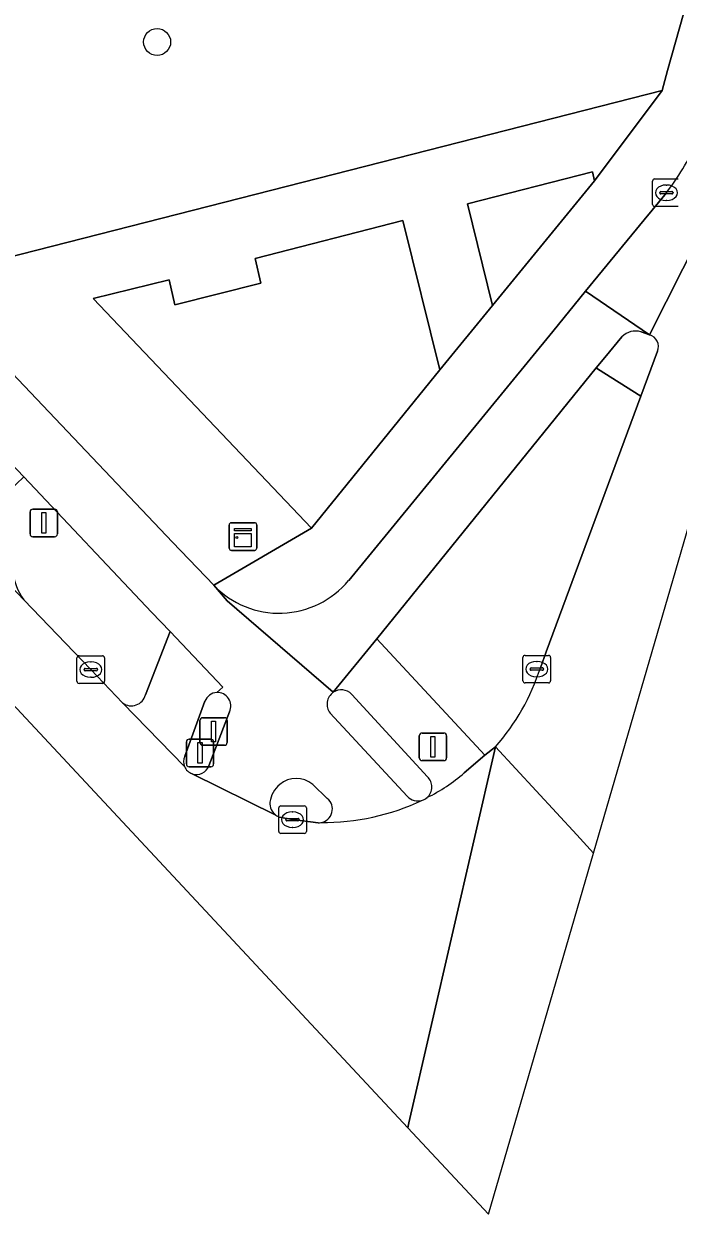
# Model space of a CAD drawing. Extents: x 162523 to 163266, y 381230 to 382050.
# Drawn here: x 163129.77 to 163153.49, y 381229.6 to 381272.8 of the extents above; entities that cross this region are included whole.
import ezdxf

# ---------------------------------------------------------------- set-up
doc = ezdxf.new("R2010")
doc.units = 0
for name, color, linetype in [('IMGEO_Berm_groen', 7, 'Continuous'), ('IMGEO_Boom', 7, 'Continuous'), ('IMGEO_Drukknoppaal', 7, 'Continuous'), ('IMGEO_Erf', 7, 'Continuous'), ('IMGEO_Fietspad_gesloten', 7, 'Continuous'), ('IMGEO_Groenvoorziening', 7, 'Continuous'), ('IMGEO_Kast', 7, 'Continuous'), ('IMGEO_Kolk', 7, 'Continuous'), ('IMGEO_Lichtmast', 7, 'Continuous'), ('IMGEO_Parkeervlak_open', 7, 'Continuous'), ('IMGEO_Portaal', 7, 'Continuous'), ('IMGEO_Rijbaan_lokaal_gesloten', 7, 'Continuous'), ('IMGEO_Verkeerseiland_gesloten', 7, 'Continuous'), ('IMGEO_Verkeerseiland_groen', 7, 'Continuous'), ('IMGEO_Verkeerseiland_open', 7, 'Continuous'), ('IMGEO_Verkeersregelinstallatiepaal', 7, 'Continuous'), ('IMGEO_Voetpad_open', 7, 'Continuous')]:
    doc.layers.add(name, color=color, linetype=linetype)

msp = doc.modelspace()

# ---------------------------------------------------------------- linework, layer by layer
at = {"layer": 'IMGEO_Berm_groen'}
for points in [[(163134.407, 381251.449), (163129.771, 381256.351), (163129.217, 381255.823), (163129.305, 381255.731)], [(163129.773, 381251.897), (163132.2, 381249.361), (163133.355, 381248.15)], [(163134.185, 381248.445), (163135.073, 381250.745), (163134.407, 381251.449)]]:
    msp.add_lwpolyline(points, dxfattribs=at)
for centre, radius, start, end in [((163131.211, 381253.024), 1.827, 181.1105, 218.104), ((163133.671, 381248.575), 0.53, 233.3407, 345.7919)]:
    msp.add_arc(centre, radius, start, end, dxfattribs=at)
at = {"layer": 'IMGEO_Boom'}
msp.add_circle((163134.605, 381272.137), 0.489, dxfattribs=at)
at = {"layer": 'IMGEO_Drukknoppaal'}
for p, q in [((163136.155, 381246.712), (163136.155, 381247.512)), ((163136.155, 381247.512), (163136.155, 381246.712)), ((163136.255, 381247.612), (163137.045, 381247.612)), ((163137.045, 381247.612), (163136.255, 381247.612)), ((163137.145, 381247.512), (163137.145, 381246.712)), ((163137.145, 381246.712), (163137.145, 381247.512)), ((163137.045, 381246.612), (163136.255, 381246.612)), ((163136.255, 381246.612), (163137.045, 381246.612))]:
    msp.add_line(p, q, dxfattribs=at)
msp.add_lwpolyline([(163136.575, 381247.487), (163136.725, 381247.487), (163136.725, 381246.737), (163136.575, 381246.737), (163136.575, 381247.487)], dxfattribs=at)
for centre, start, end in [((163136.255, 381247.512), 90, 180), ((163136.255, 381247.512), 90, 180), ((163137.045, 381247.512), 0, 90), ((163137.045, 381247.512), 360, 90), ((163136.255, 381246.712), 180, 270), ((163136.255, 381246.712), 180, 270), ((163137.045, 381246.712), 270, 0), ((163137.045, 381246.712), 270, 0)]:
    msp.add_arc(centre, 0.1, start, end, dxfattribs=at)
at = {"layer": 'IMGEO_Erf'}
msp.add_lwpolyline([(163089.036, 381305.65), (163100.121, 381293.889), (163100.168, 381293.933), (163100.793, 381293.273), (163100.872, 381293.349), (163128.532, 381264.15), (163152.909, 381270.379), (163153.113, 381271.101), (163166.53, 381318.72)], dxfattribs=at)
at = {"layer": 'IMGEO_Fietspad_gesloten'}
for points in [[(163153.068, 381266.665), (163152.267, 381265.686), (163150.14, 381263.088), (163152.456, 381261.506), (163154.875, 381266.297), (163156.947, 381271.696), (163158.8, 381277.397), (163162.539, 381288.498), (163162.653, 381288.836), (163165.562, 381297.502), (163168.783, 381309.023), (163173.669, 381326.303), (163177.748, 381340.702), (163180.234, 381349.548), (163186.222, 381370.751)], [(163140.991, 381248.536), (163137.14, 381251.856), (163136.659, 381252.418), (163135.158, 381253.984), (163082.544, 381309.501), (163071.49, 381321.218)], [(163069.687, 381319.707), (163069.769, 381319.62), (163076.898, 381312.067), (163081.69, 381306.989), (163086.482, 381301.942), (163093.518, 381294.532), (163129.771, 381256.351), (163134.407, 381251.449), (163135.073, 381250.745), (163136.985, 381248.724), (163136.766, 381248.527)], [(163152.147, 381261.621), (163152.456, 381261.506), (163150.14, 381263.088), (163148.949, 381261.634), (163141.549, 381252.596)], [(163150.527, 381260.309), (163150.832, 381260.685), (163151.457, 381261.437)], [(163136.659, 381252.418), (163137.14, 381251.856), (163140.991, 381248.536), (163142.565, 381250.479), (163150.527, 381260.309)], [(163137.227, 381247.832), (163136.476, 381245.871)], [(163143.672, 381244.765), (163140.878, 381247.782)], [(163135.877, 381245.578), (163138.912, 381244.077)], [(163140.246, 381245.192), (163140.774, 381244.685)]]:
    msp.add_lwpolyline(points, dxfattribs=at)
for centre, radius, start, end in [((163145.404, 381272.545), 9.66, 322.5065, 334.966), ((163151.954, 381260.958), 0.69, 73.7847, 136.0781), ((163139.025, 381254.674), 3.269, 223.638, 320.5313), ((163136.79, 381248.043), 0.485, 334.2709, 92.8425), ((163141.286, 381248.106), 0.521, 124.4693, 218.4841), ((163136.032, 381246.019), 0.468, 250.5807, 341.5503), ((163139.694, 381244.415), 1.009, 129.6308, 172.5164), ((163139.648, 381244.473), 0.935, 50.255, 129.745), ((163144.054, 381245.101), 0.509, 221.3565, 289.3), ((163139.216, 381244.505), 0.525, 175.5005, 234.5601), ((163140.465, 381244.298), 0.495, 278.6074, 51.3589), ((163140.602, 381252.28), 8.472, 269.5717, 295.2948)]:
    msp.add_arc(centre, radius, start, end, dxfattribs=at)
at = {"layer": 'IMGEO_Groenvoorziening'}
for points in [[(163146.767, 381262.569), (163150.462, 381267.098), (163150.387, 381267.426), (163145.856, 381266.266)], [(163132.287, 381262.827), (163140.204, 381254.49), (163144.855, 381260.242), (163143.515, 381265.657), (163138.162, 381264.275), (163138.36, 381263.382), (163135.25, 381262.6), (163135.037, 381263.503)]]:
    msp.add_lwpolyline(points, close=True, dxfattribs=at)
at = {"layer": 'IMGEO_Kast'}
for p, q in [((163137.291, 381254.688), (163138.132, 381254.688)), ((163138.132, 381254.688), (163137.291, 381254.688)), ((163137.216, 381253.763), (163137.216, 381254.604)), ((163137.216, 381254.604), (163137.216, 381253.763)), ((163138.216, 381254.613), (163138.216, 381253.772)), ((163138.216, 381253.772), (163138.216, 381254.613)), ((163138.141, 381253.688), (163137.3, 381253.688)), ((163137.3, 381253.688), (163138.141, 381253.688))]:
    msp.add_line(p, q, dxfattribs=at)
for points in [[(163137.411, 381254.478), (163138.011, 381254.478), (163138.011, 381254.393), (163137.411, 381254.393), (163137.411, 381254.478)], [(163137.411, 381254.303), (163138.011, 381254.303), (163138.011, 381253.814), (163137.411, 381253.814), (163137.411, 381254.303)]]:
    msp.add_lwpolyline(points, dxfattribs=at)
msp.add_circle((163137.495, 381254.152), 0.0377, dxfattribs=at)
for centre, start, end in [((163137.294, 381254.61), 92.4484, 184.2845), ((163137.294, 381254.61), 92.4484, 184.2845), ((163138.138, 381254.61), 2.4484, 94.2845), ((163138.138, 381254.61), 2.4484, 94.2845), ((163138.138, 381253.766), 272.4484, 4.2845), ((163138.138, 381253.766), 272.4484, 4.2845), ((163137.294, 381253.766), 182.4484, 274.2845), ((163137.294, 381253.766), 182.4484, 274.2845)]:
    msp.add_arc(centre, 0.0779, start, end, dxfattribs=at)
at = {"layer": 'IMGEO_Kolk'}
for p, q in [((163152.642, 381267.165), (163153.494, 381267.165)), ((163152.567, 381266.239), (163152.567, 381267.091)), ((163153.055, 381266.945), (163153.08, 381266.945)), ((163152.826, 381266.659), (163152.826, 381266.671)), ((163153.264, 381266.622), (163152.866, 381266.622)), ((163152.869, 381266.708), (163153.267, 381266.708)), ((163153.078, 381266.385), (163153.053, 381266.385)), ((163153.31, 381266.671), (163153.31, 381266.659)), ((163153.494, 381266.165), (163152.642, 381266.165)), ((163147.943, 381249.877), (163148.795, 381249.877)), ((163131.699, 381248.935), (163131.699, 381249.787)), ((163131.774, 381249.861), (163132.626, 381249.861)), ((163132.187, 381249.641), (163132.212, 381249.641)), ((163132.7, 381249.787), (163132.7, 381248.935)), ((163147.868, 381248.951), (163147.868, 381249.803)), ((163148.356, 381249.657), (163148.381, 381249.657)), ((163148.869, 381249.803), (163148.869, 381248.951)), ((163131.958, 381249.355), (163131.958, 381249.367)), ((163132.396, 381249.318), (163131.998, 381249.318)), ((163132.001, 381249.404), (163132.399, 381249.404)), ((163132.21, 381249.081), (163132.185, 381249.081)), ((163132.442, 381249.367), (163132.442, 381249.355)), ((163148.127, 381249.371), (163148.127, 381249.383)), ((163148.565, 381249.334), (163148.167, 381249.334)), ((163148.17, 381249.42), (163148.568, 381249.42)), ((163148.379, 381249.097), (163148.354, 381249.097)), ((163148.611, 381249.383), (163148.611, 381249.371)), ((163132.626, 381248.861), (163131.774, 381248.861)), ((163148.795, 381248.877), (163147.943, 381248.877)), ((163139.014, 381243.488), (163139.014, 381244.34)), ((163139.089, 381244.414), (163139.941, 381244.414)), ((163140.015, 381244.34), (163140.015, 381243.488)), ((163139.273, 381243.908), (163139.273, 381243.92)), ((163139.711, 381243.871), (163139.313, 381243.871)), ((163139.316, 381243.957), (163139.714, 381243.957)), ((163139.502, 381244.194), (163139.527, 381244.194)), ((163139.757, 381243.92), (163139.757, 381243.908)), ((163139.941, 381243.414), (163139.089, 381243.414)), ((163139.525, 381243.634), (163139.5, 381243.634))]:
    msp.add_line(p, q, dxfattribs=at)
for points in [[(163152.642, 381267.165), (163153.494, 381267.165)], [(163152.567, 381266.239), (163152.567, 381267.091)], [(163153.494, 381266.165), (163152.642, 381266.165)], [(163147.943, 381249.877), (163148.795, 381249.877)], [(163131.699, 381248.935), (163131.699, 381249.787)], [(163131.774, 381249.861), (163132.626, 381249.861)], [(163132.7, 381249.787), (163132.7, 381248.935)], [(163147.868, 381248.951), (163147.868, 381249.803)], [(163148.869, 381249.803), (163148.869, 381248.951)], [(163132.626, 381248.861), (163131.774, 381248.861)], [(163148.795, 381248.877), (163147.943, 381248.877)], [(163139.014, 381243.488), (163139.014, 381244.34)], [(163139.089, 381244.414), (163139.941, 381244.414)], [(163140.015, 381244.34), (163140.015, 381243.488)], [(163139.941, 381243.414), (163139.089, 381243.414)]]:
    msp.add_lwpolyline(points, dxfattribs=at)
for centre, radius, start, end in [((163152.644, 381267.089), 0.0765, 91.552, 178.448), ((163152.644, 381267.089), 0.0765, 91.552, 178.448), ((163152.866, 381266.668), 0.0403, 85.8775, 175.7526), ((163152.863, 381266.658), 0.0366, 178.938, 274.7102), ((163153.267, 381266.665), 0.043, 264.8664, 352.4533), ((163153.271, 381266.67), 0.0386, 1.7309, 96.639), ((163152.644, 381266.241), 0.0765, 181.552, 268.448), ((163152.644, 381266.241), 0.0765, 181.552, 268.448), ((163147.945, 381249.801), 0.0765, 91.552, 178.448), ((163147.945, 381249.801), 0.0765, 91.552, 178.448), ((163148.793, 381249.801), 0.0765, 1.552, 88.448), ((163148.793, 381249.801), 0.0765, 1.552, 88.448), ((163131.776, 381249.785), 0.0765, 91.552, 178.448), ((163131.776, 381249.785), 0.0765, 91.552, 178.448), ((163132.624, 381249.785), 0.0765, 1.552, 88.448), ((163132.624, 381249.785), 0.0765, 1.552, 88.448), ((163131.998, 381249.364), 0.0403, 85.8775, 175.7526), ((163131.995, 381249.354), 0.0366, 178.938, 274.7102), ((163132.399, 381249.361), 0.043, 264.8664, 352.4533), ((163132.403, 381249.366), 0.0386, 1.7309, 96.639), ((163148.167, 381249.38), 0.0403, 85.8775, 175.7526), ((163148.164, 381249.37), 0.0366, 178.938, 274.7102), ((163148.568, 381249.377), 0.043, 264.8664, 352.4533), ((163148.572, 381249.382), 0.0386, 1.7309, 96.639), ((163131.776, 381248.937), 0.0765, 181.552, 268.448), ((163131.776, 381248.937), 0.0765, 181.552, 268.448), ((163132.624, 381248.937), 0.0765, 271.552, 358.448), ((163132.624, 381248.937), 0.0765, 271.552, 358.448), ((163147.945, 381248.953), 0.0765, 181.552, 268.448), ((163147.945, 381248.953), 0.0765, 181.552, 268.448), ((163148.793, 381248.953), 0.0765, 271.552, 358.448), ((163148.793, 381248.953), 0.0765, 271.552, 358.448), ((163139.091, 381244.338), 0.0765, 91.552, 178.448), ((163139.091, 381244.338), 0.0765, 91.552, 178.448), ((163139.939, 381244.338), 0.0765, 1.552, 88.448), ((163139.939, 381244.338), 0.0765, 1.552, 88.448), ((163139.313, 381243.917), 0.0403, 85.8775, 175.7526), ((163139.31, 381243.907), 0.0366, 178.938, 274.7102), ((163139.714, 381243.914), 0.043, 264.8664, 352.4533), ((163139.718, 381243.919), 0.0386, 1.7309, 96.639), ((163139.091, 381243.49), 0.0765, 181.552, 268.448), ((163139.091, 381243.49), 0.0765, 181.552, 268.448), ((163139.939, 381243.49), 0.0765, 271.552, 358.448), ((163139.939, 381243.49), 0.0765, 271.552, 358.448)]:
    msp.add_arc(centre, radius, start, end, dxfattribs=at)
for centre, major_axis, ratio, start_param, end_param in [((163153.054, 381266.665), (-0.387, 0.002), 0.722429, 4.712389, 7.853982), ((163153.079, 381266.665), (-0.39, 0.002), 0.717154, 1.570796, 4.712389), ((163132.186, 381249.361), (-0.387, 0.002), 0.722429, 4.712389, 7.853982), ((163132.211, 381249.361), (-0.39, 0.002), 0.717154, 1.570796, 4.712389), ((163148.355, 381249.377), (-0.387, 0.002), 0.722429, 4.712389, 7.853982), ((163148.38, 381249.377), (-0.39, 0.002), 0.717154, 1.570796, 4.712389), ((163139.501, 381243.914), (-0.387, 0.002), 0.722429, 4.712389, 7.853982), ((163139.526, 381243.914), (-0.39, 0.002), 0.717154, 1.570796, 4.712389)]:
    msp.add_ellipse(centre, major_axis=major_axis, ratio=ratio, start_param=start_param, end_param=end_param, dxfattribs=at)
at = {"layer": 'IMGEO_Lichtmast'}
for p, q in [((163130, 381254.282), (163130, 381255.082)), ((163130, 381255.082), (163130, 381254.282)), ((163130.1, 381255.182), (163130.89, 381255.182)), ((163130.89, 381255.182), (163130.1, 381255.182)), ((163130.99, 381255.082), (163130.99, 381254.282)), ((163130.99, 381254.282), (163130.99, 381255.082)), ((163130.89, 381254.182), (163130.1, 381254.182)), ((163130.1, 381254.182), (163130.89, 381254.182))]:
    msp.add_line(p, q, dxfattribs=at)
msp.add_lwpolyline([(163130.42, 381255.057), (163130.57, 381255.057), (163130.57, 381254.307), (163130.42, 381254.307), (163130.42, 381255.057)], dxfattribs=at)
for centre, start, end in [((163130.1, 381255.082), 90, 180), ((163130.1, 381255.082), 90, 180), ((163130.89, 381255.082), 0, 90), ((163130.89, 381255.082), 360, 90), ((163130.1, 381254.282), 180, 270), ((163130.1, 381254.282), 180, 270), ((163130.89, 381254.282), 270, 0), ((163130.89, 381254.282), 270, 0)]:
    msp.add_arc(centre, 0.1, start, end, dxfattribs=at)
at = {"layer": 'IMGEO_Parkeervlak_open'}
msp.add_lwpolyline([(163089.051, 381294.815), (163129.773, 381251.897)], dxfattribs=at)
msp.add_arc((163131.211, 381253.024), 1.827, 181.1105, 218.104, dxfattribs=at)
at = {"layer": 'IMGEO_Portaal'}
for p, q in [((163144.108, 381246.157), (163144.108, 381246.957)), ((163144.108, 381246.957), (163144.108, 381246.157)), ((163144.208, 381247.057), (163144.998, 381247.057)), ((163144.998, 381247.057), (163144.208, 381247.057)), ((163145.098, 381246.957), (163145.098, 381246.157)), ((163145.098, 381246.157), (163145.098, 381246.957)), ((163144.998, 381246.057), (163144.208, 381246.057)), ((163144.208, 381246.057), (163144.998, 381246.057))]:
    msp.add_line(p, q, dxfattribs=at)
msp.add_lwpolyline([(163144.528, 381246.932), (163144.678, 381246.932), (163144.678, 381246.182), (163144.528, 381246.182), (163144.528, 381246.932)], dxfattribs=at)
for centre, start, end in [((163144.208, 381246.957), 90, 180), ((163144.208, 381246.957), 90, 180), ((163144.998, 381246.957), 0, 90), ((163144.998, 381246.957), 360, 90), ((163144.208, 381246.157), 180, 270), ((163144.208, 381246.157), 180, 270), ((163144.998, 381246.157), 270, 0), ((163144.998, 381246.157), 270, 0)]:
    msp.add_arc(centre, 0.1, start, end, dxfattribs=at)
at = {"layer": 'IMGEO_Rijbaan_lokaal_gesloten'}
for points in [[(163146.87, 381246.552), (163149.819, 381243.358), (163150.426, 381242.7), (163194.029, 381392.739), (163197.503, 381419.325), (163200.685, 381443.671), (163212.433, 381491.793), (163214.721, 381501.163), (163248.38, 381600.231), (163259.417, 381623.955)], [(162887.11, 381503.092), (162963.914, 381421.653), (162967.157, 381418.214), (163074.793, 381306.702), (163143.693, 381232.736), (163143.732, 381232.914), (163146.87, 381246.552), (163146.483, 381246.256), (163145.74, 381245.612)], [(163186.222, 381370.751), (163180.234, 381349.548), (163177.748, 381340.702), (163173.669, 381326.303), (163168.783, 381309.023), (163165.562, 381297.502), (163162.653, 381288.836), (163162.539, 381288.498), (163158.8, 381277.397), (163156.947, 381271.696), (163154.875, 381266.297), (163152.456, 381261.506)], [(163135.599, 381245.842), (163133.355, 381248.15), (163132.2, 381249.361), (163129.773, 381251.897), (163089.051, 381294.815), (163084.32, 381299.797), (163079.482, 381304.902), (163076.942, 381307.585), (163065.257, 381319.865), (163062.115, 381323.168), (163060.051, 381325.338), (163057.246, 381328.286), (163046.897, 381339.212), (163044.363, 381341.896), (163042.875, 381343.462), (163040.814, 381345.631), (163040.401, 381346.065)], [(163152.742, 381260.916), (163152.141, 381259.288), (163148.711, 381250), (163148.499, 381249.425)], [(163143.693, 381232.736), (163146.618, 381229.596), (163150.426, 381242.7), (163149.819, 381243.358), (163146.87, 381246.552), (163143.732, 381232.914), (163143.693, 381232.736)], [(163138.912, 381244.077), (163135.877, 381245.578)], [(163140.439, 381243.804), (163139.515, 381243.914), (163139.101, 381243.991)]]:
    msp.add_lwpolyline(points, dxfattribs=at)
for centre, radius, start, end in [((163152.347, 381261.089), 0.431, 336.3512, 75.372), ((163140.76, 381251.914), 8.129, 318.7259, 342.1673), ((163136.032, 381246.02), 0.468, 202.3137, 250.6456), ((163141.83, 381250.052), 5.916, 295.6245, 311.3633), ((163144.064, 381245.085), 0.49, 288.7825, 311.5169), ((163140.602, 381252.28), 8.472, 269.5717, 295.2948), ((163139.179, 381244.432), 0.444, 233.0698, 244.5602), ((163139.244, 381244.575), 0.601, 244.7853, 256.2286), ((163140.464, 381244.306), 0.503, 267.1518, 278.573)]:
    msp.add_arc(centre, radius, start, end, dxfattribs=at)
at = {"layer": 'IMGEO_Verkeerseiland_gesloten'}
for points in [[(163144.403, 381245.474), (163141.658, 381248.461)], [(163140.878, 381247.782), (163143.672, 381244.765)], [(163140.774, 381244.685), (163140.246, 381245.192)], [(163139.101, 381243.991), (163139.515, 381243.914), (163140.439, 381243.804)]]:
    msp.add_lwpolyline(points, dxfattribs=at)
for centre, radius, start, end in [((163141.28, 381248.106), 0.519, 43.2554, 123.9134), ((163141.286, 381248.106), 0.521, 124.4693, 218.4841), ((163139.694, 381244.415), 1.009, 129.6308, 172.5164), ((163139.648, 381244.473), 0.935, 50.255, 129.745), ((163144.052, 381245.101), 0.512, 359.4244, 46.7165), ((163144.054, 381245.101), 0.509, 221.3565, 289.3), ((163144.064, 381245.085), 0.49, 288.7825, 311.5169), ((163144.057, 381245.101), 0.507, 310.9128, 359.4024), ((163139.216, 381244.505), 0.525, 175.5005, 234.5601), ((163140.465, 381244.298), 0.495, 278.6074, 51.3589), ((163139.179, 381244.432), 0.444, 233.0698, 244.5602), ((163139.244, 381244.575), 0.601, 244.7853, 256.2286), ((163140.464, 381244.306), 0.503, 267.1518, 278.573)]:
    msp.add_arc(centre, radius, start, end, dxfattribs=at)
at = {"layer": 'IMGEO_Verkeerseiland_groen'}
for points in [[(163152.141, 381259.288), (163150.568, 381260.275), (163150.527, 381260.309), (163142.565, 381250.479), (163146.483, 381246.256), (163146.87, 381246.552)], [(163148.499, 381249.425), (163148.711, 381250), (163152.141, 381259.288)]]:
    msp.add_lwpolyline(points, dxfattribs=at)
msp.add_arc((163140.76, 381251.914), 8.129, 318.7259, 342.1673, dxfattribs=at)
at = {"layer": 'IMGEO_Verkeerseiland_open'}
for points in [[(163152.456, 381261.506), (163152.147, 381261.621)], [(163151.457, 381261.437), (163150.832, 381260.685), (163150.527, 381260.309), (163150.568, 381260.275), (163152.141, 381259.288), (163152.742, 381260.916)], [(163136.336, 381248.21), (163135.607, 381246.215)], [(163136.476, 381245.871), (163137.227, 381247.832)]]:
    msp.add_lwpolyline(points, dxfattribs=at)
for centre, radius, start, end in [((163151.954, 381260.958), 0.69, 73.7847, 136.0781), ((163152.347, 381261.089), 0.431, 336.3512, 75.372), ((163136.793, 381248.041), 0.487, 93.1279, 159.6681), ((163136.79, 381248.043), 0.485, 334.2709, 92.8425), ((163136.03, 381246.019), 0.466, 155.1531, 202.3896), ((163136.032, 381246.02), 0.468, 202.3137, 250.6456), ((163136.032, 381246.019), 0.468, 250.5807, 341.5503)]:
    msp.add_arc(centre, radius, start, end, dxfattribs=at)
at = {"layer": 'IMGEO_Verkeersregelinstallatiepaal'}
for p, q in [((163135.664, 381245.935), (163135.664, 381246.735)), ((163135.664, 381246.735), (163135.664, 381245.935)), ((163135.764, 381246.835), (163136.554, 381246.835)), ((163136.554, 381246.835), (163135.764, 381246.835)), ((163136.654, 381246.735), (163136.654, 381245.935)), ((163136.654, 381245.935), (163136.654, 381246.735)), ((163136.554, 381245.835), (163135.764, 381245.835)), ((163135.764, 381245.835), (163136.554, 381245.835))]:
    msp.add_line(p, q, dxfattribs=at)
msp.add_lwpolyline([(163136.084, 381246.71), (163136.234, 381246.71), (163136.234, 381245.96), (163136.084, 381245.96), (163136.084, 381246.71)], dxfattribs=at)
for centre, start, end in [((163135.764, 381246.735), 90, 180), ((163135.764, 381246.735), 90, 180), ((163136.554, 381246.735), 0, 90), ((163136.554, 381246.735), 360, 90), ((163135.764, 381245.935), 180, 270), ((163135.764, 381245.935), 180, 270), ((163136.554, 381245.935), 270, 0), ((163136.554, 381245.935), 270, 0)]:
    msp.add_arc(centre, 0.1, start, end, dxfattribs=at)
at = {"layer": 'IMGEO_Voetpad_open'}
for points in [[(163155.211, 381271.212), (163157.546, 381278.134), (163158.494, 381281.107), (163164.095, 381297.8), (163170.04, 381318.958), (163166.841, 381319.839), (163166.53, 381318.72), (163153.113, 381271.101), (163152.909, 381270.379), (163150.462, 381267.098), (163146.767, 381262.569), (163144.855, 381260.242), (163140.204, 381254.49), (163136.659, 381252.418)], [(163082.544, 381309.501), (163135.158, 381253.984), (163136.659, 381252.418), (163140.204, 381254.49), (163132.287, 381262.827), (163135.037, 381263.503), (163135.25, 381262.6), (163138.36, 381263.382), (163138.162, 381264.275), (163143.515, 381265.657), (163144.855, 381260.242), (163146.767, 381262.569), (163145.856, 381266.266), (163150.387, 381267.426), (163150.462, 381267.098), (163152.909, 381270.379), (163128.532, 381264.15), (163100.872, 381293.349), (163100.793, 381293.273), (163100.168, 381293.933), (163100.121, 381293.889), (163089.036, 381305.65)], [(163148.949, 381261.634), (163150.14, 381263.088), (163152.267, 381265.686), (163153.068, 381266.665)], [(163141.549, 381252.596), (163148.949, 381261.634)], [(163136.766, 381248.527), (163136.985, 381248.724), (163135.073, 381250.745), (163134.185, 381248.445)], [(163142.565, 381250.479), (163140.991, 381248.536)], [(163145.74, 381245.612), (163146.483, 381246.256), (163142.565, 381250.479)], [(163133.355, 381248.15), (163135.599, 381245.842)], [(163135.607, 381246.215), (163136.336, 381248.21)], [(163141.658, 381248.461), (163144.403, 381245.474)]]:
    msp.add_lwpolyline(points, dxfattribs=at)
for centre, radius, start, end in [((163145.404, 381272.545), 9.66, 322.5065, 334.966), ((163139.025, 381254.674), 3.269, 223.638, 320.5313), ((163141.28, 381248.106), 0.519, 43.2554, 123.9134), ((163133.671, 381248.575), 0.53, 233.3407, 345.7919), ((163136.793, 381248.041), 0.487, 93.1279, 159.6681), ((163136.03, 381246.019), 0.466, 155.1531, 202.3896), ((163141.83, 381250.052), 5.916, 295.6245, 311.3633), ((163144.052, 381245.101), 0.512, 359.4244, 46.7165), ((163144.057, 381245.101), 0.507, 310.9128, 359.4024)]:
    msp.add_arc(centre, radius, start, end, dxfattribs=at)

doc.saveas('drawing.dxf')
